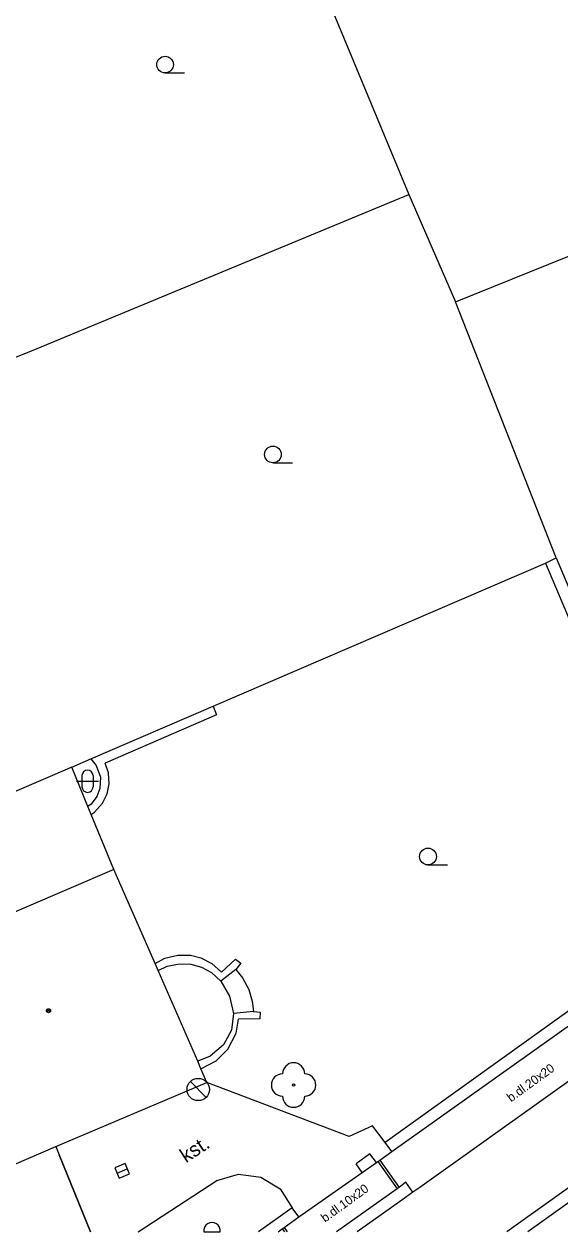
# Model space of a CAD drawing. Extents: x -600391 to -599491, y -1160176 to -1159402.
# Drawn here: x -599863.6 to -599839.5, y -1160176.1 to -1160121.8 of the extents above; entities that cross this region are included whole.
import ezdxf

# ---------------------------------------------------------------- set-up
doc = ezdxf.new("R2010")
doc.units = 0
for name, color, linetype in [('Level 10', 7, 'Continuous'), ('Level 11', 7, 'Continuous'), ('Level 22', 7, 'Continuous'), ('Level 27', 7, 'Continuous'), ('Level 36', 7, 'Continuous'), ('Level 39', 7, 'Continuous'), ('Level 40', 7, 'Continuous'), ('Level 5', 7, 'Continuous'), ('Level 51', 7, 'Continuous'), ('Level 6', 7, 'Continuous'), ('Level 7', 7, 'Continuous'), ('Level 8', 7, 'Continuous'), ('Vrstva 36', 7, 'Continuous')]:
    doc.layers.add(name, color=color, linetype=linetype)

msp = doc.modelspace()

# ---------------------------------------------------------------- linework, layer by layer
at = {"layer": 'Level 10'}
for points in [[(-599802.86, -1160143.46), (-599803.47, -1160143.89), (-599803.97, -1160144.24), (-599815.9, -1160152.75), (-599823.99, -1160158.51), (-599824.13, -1160158.61), (-599824.81, -1160159.08), (-599831.29, -1160163.69), (-599831.93, -1160164.16), (-599832.08, -1160164.27), (-599845.83, -1160174.08), (-599846.15, -1160174.3), (-599846.65, -1160174.65), (-599848.652, -1160176.079)], [(-599813.64, -1160155.93), (-599829.07, -1160166.92), (-599835.1, -1160171.22), (-599835.49, -1160171.49), (-599835.91, -1160171.79), (-599841.925, -1160176.079)]]:
    msp.add_lwpolyline(points, dxfattribs=at)
at = {"layer": 'Level 11'}
for p, q in [((-599858.493, -1160176.079), (-599854.97, -1160173.77)), ((-599852.02, -1160175.94), (-599851.921, -1160176.079)), ((-599851.94, -1160175.88), (-599851.797, -1160176.079))]:
    msp.add_line(p, q, dxfattribs=at)
for points in [[(-599849.01, -1160171.8), (-599855.41, -1160169.36)], [(-599847.96, -1160171.31), (-599849.01, -1160171.8)], [(-599847.39, -1160172.06), (-599847.96, -1160171.31)], [(-599835.18, -1160171.93), (-599835.5, -1160172.17), (-599835.58, -1160172.23), (-599840.98, -1160176.079)], [(-599847.72, -1160172.91), (-599846.85, -1160174.14)], [(-599847.64, -1160172.85), (-599846.77, -1160174.08)], [(-599854.97, -1160173.77), (-599853.99, -1160173.49), (-599852.99, -1160173.62), (-599852.12, -1160174.15), (-599851.57, -1160175)], [(-599846.46, -1160173.85), (-599846.77, -1160174.08), (-599846.85, -1160174.14), (-599849.582, -1160176.079)], [(-599846.15, -1160174.3), (-599846.46, -1160173.85)]]:
    msp.add_lwpolyline(points, dxfattribs=at)
at = {"layer": 'Level 22'}
msp.add_circle((-599851.51, -1160169.48), 0.05, dxfattribs=at)
for centre, start, end in [((-599851.51, -1160168.98), 0, 180), ((-599852.01, -1160169.48), 90, 270), ((-599851.01, -1160169.48), 270, 90), ((-599851.51, -1160169.98), 180, 0)]:
    msp.add_arc(centre, 0.5, start, end, dxfattribs=at)
at = {"layer": 'Level 27'}
for p, q in [((-599855.447, -1160170.034), (-599856.154, -1160169.327)), ((-599859.45, -1160173.438), (-599858.99, -1160173.242))]:
    msp.add_line(p, q, dxfattribs=at)
msp.add_lwpolyline([(-599859.352, -1160173.668), (-599858.892, -1160173.472), (-599859.088, -1160173.012), (-599859.548, -1160173.208)], close=True, dxfattribs=at)
msp.add_circle((-599855.8, -1160169.68), 0.5, dxfattribs=at)
at = {"layer": 'Level 36'}
for p, q in [((-599857.29, -1160123.995), (-599856.415, -1160123.995)), ((-599852.44, -1160141.515), (-599851.565, -1160141.515)), ((-599861.026, -1160155.576), (-599861.026, -1160156.076)), ((-599860.526, -1160155.576), (-599860.526, -1160156.076)), ((-599861.276, -1160155.826), (-599860.276, -1160155.826)), ((-599845.47, -1160159.585), (-599844.595, -1160159.585))]:
    msp.add_line(p, q, dxfattribs=at)
for centre in [(-599857.29, -1160123.62), (-599852.44, -1160141.14), (-599845.47, -1160159.21)]:
    msp.add_circle(centre, 0.375, dxfattribs=at)
for centre, start, end in [((-599860.776, -1160155.576), 0, 180), ((-599860.776, -1160156.076), 180, 0)]:
    msp.add_arc(centre, 0.25, start, end, dxfattribs=at)
at = {"layer": 'Level 39'}
for radius in [0.09, 0.0398]:
    msp.add_circle((-599862.53, -1160166.14), radius, dxfattribs=at)
at = {"layer": 'Level 5'}
for points in [[(-599861.48, -1160155.2), (-599870.3, -1160158.98), (-599871.43, -1160159.47)], [(-599859.59, -1160159.8), (-599860.61, -1160157.32), (-599860.76, -1160156.96), (-599861.48, -1160155.2)], [(-599859.59, -1160159.8), (-599869.51, -1160164.05)], [(-599855.41, -1160169.36), (-599855.68, -1160168.75), (-599855.82, -1160168.41), (-599857.6, -1160164.34), (-599857.74, -1160164.02), (-599859.59, -1160159.8)], [(-599865.41, -1160173.62), (-599862.2, -1160172.25), (-599855.41, -1160169.36)], [(-599862.2, -1160172.25), (-599862.05, -1160172.61), (-599860.647, -1160176.079)]]:
    msp.add_lwpolyline(points, dxfattribs=at)
at = {"layer": 'Level 51'}
for points in [[(-599853.03, -1160113.33), (-599846.33, -1160129.46)], [(-599844.24, -1160134.28), (-599827.37, -1160127.48)], [(-599863.48, -1160136.56), (-599846.33, -1160129.46)], [(-599846.33, -1160129.46), (-599844.24, -1160134.28)], [(-599839.71, -1160145.79), (-599844.24, -1160134.28)], [(-599864.65, -1160137.02), (-599863.48, -1160136.56)], [(-599840.19, -1160146.03), (-599839.71, -1160145.79)], [(-599855.13, -1160152.45), (-599840.19, -1160146.03)], [(-599860.62, -1160154.82), (-599855.13, -1160152.45)], [(-599854.98, -1160152.85), (-599859.98, -1160155.02)], [(-599855.13, -1160152.45), (-599854.98, -1160152.85)], [(-599861.48, -1160155.2), (-599860.62, -1160154.82)], [(-599860.62, -1160154.82), (-599860.39, -1160155.12)], [(-599859.84, -1160155.45), (-599859.98, -1160155.02)], [(-599860.39, -1160155.12), (-599860.2, -1160155.64)], [(-599860.2, -1160155.64), (-599860.23, -1160156.15)], [(-599859.8, -1160155.94), (-599859.84, -1160155.45)], [(-599860.23, -1160156.15), (-599860.36, -1160156.52)], [(-599859.9, -1160156.39), (-599859.8, -1160155.94)], [(-599860.36, -1160156.52), (-599860.61, -1160156.86)], [(-599860.1, -1160156.81), (-599859.9, -1160156.39)], [(-599860.61, -1160156.86), (-599860.76, -1160156.96)], [(-599860.61, -1160157.32), (-599860.46, -1160157.22)], [(-599860.46, -1160157.22), (-599860.1, -1160156.81)], [(-599857.74, -1160164.02), (-599857.3, -1160163.78)], [(-599857.3, -1160163.78), (-599856.72, -1160163.64)], [(-599856.72, -1160163.64), (-599856.15, -1160163.65)], [(-599856.15, -1160163.65), (-599855.68, -1160163.77)], [(-599855.68, -1160163.77), (-599855.19, -1160164.02)], [(-599857.6, -1160164.34), (-599857.19, -1160164.14)], [(-599857.19, -1160164.14), (-599856.64, -1160164.03)], [(-599856.64, -1160164.03), (-599856.13, -1160164.05)], [(-599856.13, -1160164.05), (-599855.65, -1160164.19)], [(-599855.65, -1160164.19), (-599855.2, -1160164.42)], [(-599855.19, -1160164.02), (-599854.76, -1160164.41)], [(-599854.11, -1160164.29), (-599854.78, -1160164.81)], [(-599854.76, -1160164.41), (-599854.12, -1160163.82)], [(-599854.12, -1160163.82), (-599853.89, -1160164)], [(-599853.89, -1160164), (-599854.11, -1160164.29)], [(-599854.11, -1160164.29), (-599853.81, -1160164.67)], [(-599855.2, -1160164.42), (-599854.78, -1160164.81)], [(-599854.78, -1160164.81), (-599854.39, -1160165.49)], [(-599853.81, -1160164.67), (-599853.53, -1160165.19)], [(-599853.53, -1160165.19), (-599853.37, -1160165.71)], [(-599854.39, -1160165.49), (-599854.21, -1160166.26)], [(-599853.37, -1160165.71), (-599853.31, -1160166.18)], [(-599854.21, -1160166.26), (-599854.31, -1160167.01)], [(-599853.31, -1160166.18), (-599854.21, -1160166.26)], [(-599853.31, -1160166.18), (-599853.02, -1160166.21)], [(-599853.02, -1160166.21), (-599853.03, -1160166.5)], [(-599854.31, -1160167.01), (-599854.67, -1160167.67)], [(-599854.1, -1160167.15), (-599853.99, -1160166.52)], [(-599853.03, -1160166.5), (-599853.99, -1160166.52)], [(-599854.47, -1160167.87), (-599854.1, -1160167.15)], [(-599854.67, -1160167.67), (-599855.26, -1160168.19)], [(-599854.99, -1160168.39), (-599854.47, -1160167.87)], [(-599855.26, -1160168.19), (-599855.82, -1160168.41)], [(-599855.68, -1160168.75), (-599854.99, -1160168.39)]]:
    msp.add_lwpolyline(points, dxfattribs=at)
at = {"layer": 'Level 6'}
msp.add_line((-599860.647, -1160176.079), (-599862.05, -1160172.61), dxfattribs=at)
at = {"layer": 'Level 7'}
msp.add_line((-599851.57, -1160175), (-599853.083, -1160176.079), dxfattribs=at)
for points in [[(-599839.71, -1160145.79), (-599835.46, -1160155.82)], [(-599840.19, -1160146.03), (-599833.42, -1160162.04), (-599847.39, -1160172.06)], [(-599847.1, -1160172.47), (-599832.83, -1160162.33)], [(-599847.1, -1160172.47), (-599847.39, -1160172.06)], [(-599848.08, -1160172.58), (-599848.7, -1160173.02)], [(-599848.43, -1160173.41), (-599847.79, -1160172.96)], [(-599847.79, -1160172.96), (-599848.08, -1160172.58)], [(-599848.43, -1160173.41), (-599848.7, -1160173.02)], [(-599851.28, -1160175.41), (-599851.57, -1160175)], [(-599852.213, -1160176.079), (-599852.02, -1160175.94), (-599851.94, -1160175.88), (-599851.28, -1160175.41)]]:
    msp.add_lwpolyline(points, dxfattribs=at)
at = {"layer": 'Level 8'}
for points in [[(-599847.79, -1160172.96), (-599847.72, -1160172.91), (-599847.64, -1160172.85), (-599847.1, -1160172.47)], [(-599851.28, -1160175.41), (-599848.43, -1160173.41)]]:
    msp.add_lwpolyline(points, dxfattribs=at)
at = {"layer": 'Vrstva 36'}
msp.add_line((-599855.552, -1160176.079), (-599854.808, -1160176.079), dxfattribs=at)
msp.add_arc((-599855.18, -1160176.03), 0.375, 352.537, 187.463, dxfattribs=at)

# ---------------------------------------------------------------- texts
at = {"layer": 'Level 40'}
for s, height, rotation, p in [('b.dl.20x20', 0.4, 35.922, (-599841.74, -1160170.26)), ('kst.', 0.65, 33.2466, (-599856.35, -1160173)), ('b.dl.10x20', 0.4, 35.922, (-599850.1, -1160175.67))]:
    msp.add_text(s, height=height, rotation=rotation, dxfattribs=at).set_placement(p)

doc.saveas('drawing.dxf')
